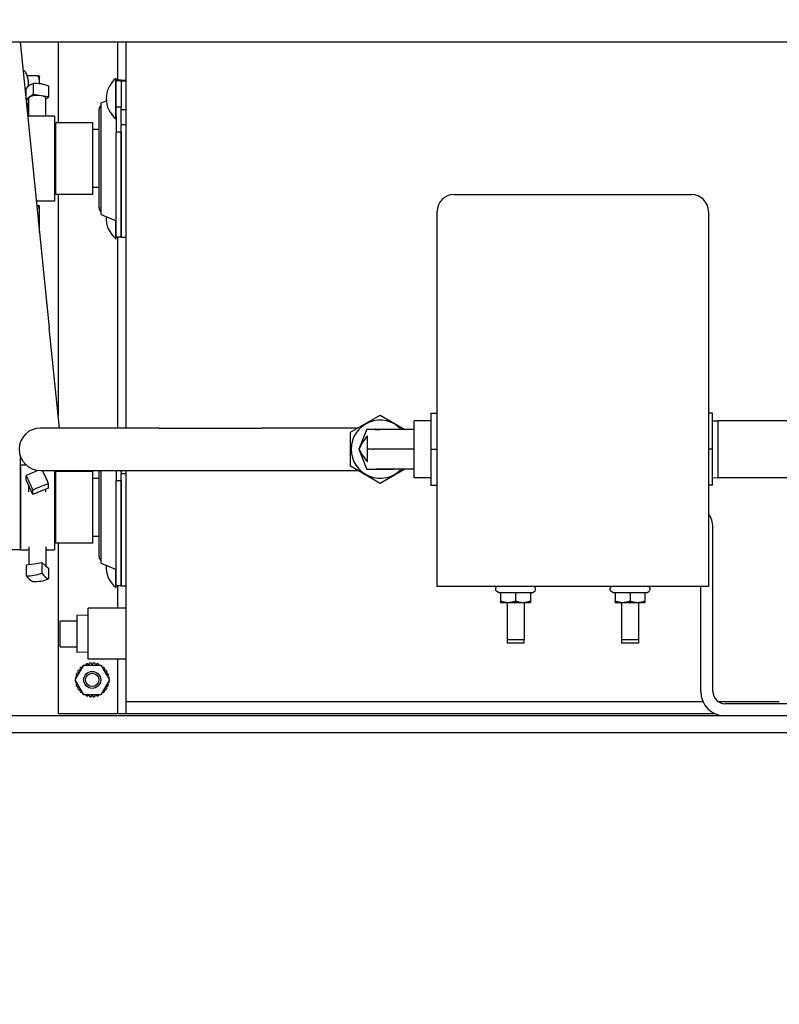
# Model space of a CAD drawing. Header units: inches. Extents: x 18 to 846, y -44 to 561.
# Tile 296 of 642: x 282 to 294, y 466 to 481. Entities that reach past the tile are written whole.
import ezdxf

# ---------------------------------------------------------------- set-up
doc = ezdxf.new("R2010")
doc.units = ezdxf.units.IN
doc.header["$LTSCALE"] = 24
doc.header["$MEASUREMENT"] = 0
doc.layers.add('Dimension (ANSI)', color=7, linetype='Continuous', lineweight=25)
doc.layers.add('Visible (ANSI)', color=7, linetype='Continuous', lineweight=30)
doc.styles.add('Note Text (ANSI)', font='tahoma.ttf')
doc.dimstyles.new('SB Fraction-16 (ANSI)', dxfattribs={"dimscale": 24, "dimtxt": 0.125, "dimasz": 0.098425, "dimexe": 0.125, "dimexo": 0.0625, "dimgap": 0.031496, "dimtad": 0, "dimtih": 1, "dimtoh": 1, "dimdec": 4, "dimrnd": 1e-08, "dimzin": 0, "dimdsep": 46, "dimlunit": 5, "dimtxsty": 'Note Text (ANSI)', "dimcen": 0.09, "dimdle": 0.393701, "dimclrd": 256, "dimclre": 256, "dimclrt": 256, "dimadec": 0, "dimazin": 3, "dimtfac": 0.96, "dimtofl": 0, "dimtmove": 0, "dimatfit": 3, "dimfxl": 1, "dimfrac": 2, "dimtolj": 1, "dimtzin": 12, "dimlwd": -1, "dimlwe": -1, "dimarcsym": 0})

# ---------------------------------------------------------------- blocks, each defined once
blk = doc.blocks.new('*D18')
at = {"layer": 'Defpoints', "color": 0, "transparency": 16777216}
for p in [(336.178, 524.056), (247.36, 404.056), (336.178, 404.056)]:
    blk.add_point(p, dxfattribs=at)
at = {"layer": 'Dimension (ANSI)', "transparency": 16777216}
for p, q in [((334.678, 524.056), (244.36, 524.056)), ((247.36, 521.694), (247.36, 466.375)), ((247.36, 406.419), (247.36, 461.738)), ((334.678, 404.056), (244.36, 404.056))]:
    blk.add_line(p, q, dxfattribs=at)
for points in [[(246.966, 521.694), (247.753, 521.694), (247.36, 524.056)], [(246.966, 406.419), (247.753, 406.419), (247.36, 404.056)]]:
    blk.add_solid(points, dxfattribs=at)
at = {"layer": 'Dimension (ANSI)', "transparency": 16777216, "insert": (244.292, 465.619), "char_height": 3, "attachment_point": 1, "style": 'Note Text (ANSI)'}
blk.add_mtext('\\A1;120', dxfattribs=at)

msp = doc.modelspace()

# ---------------------------------------------------------------- linework, layer by layer
at = {"layer": 'Visible (ANSI)'}
for p, q in [((280.95224, 480.24016), (294.77641, 480.24016)), ((282.39188, 480.24016), (282.82368, 476.02308)), ((282.95699, 479.04451), (282.95699, 480.24016)), ((283.83199, 479.67251), (283.83199, 480.24016)), ((283.95699, 474.54748), (283.95699, 480.24016)), ((282.50101, 479.74396), (282.47263, 479.79311)), ((282.49072, 479.74396), (282.65866, 479.74396)), ((282.68099, 479.72311), (282.67887, 479.72678)), ((282.68099, 479.633), (282.68099, 479.72311)), ((282.68099, 479.61992), (282.68099, 479.633)), ((283.80199, 479.10391), (283.80199, 479.69791)), ((283.80199, 479.69791), (283.80759, 479.69791)), ((283.80759, 479.14489), (283.80759, 479.69791)), ((283.88229, 479.67251), (283.80759, 479.67251)), ((283.88229, 479.66276), (283.80759, 479.66276)), ((283.88229, 479.66276), (283.88229, 479.67251)), ((283.88229, 479.67251), (283.95699, 479.67251)), ((283.88229, 479.67251), (283.88229, 479.66276)), ((283.88229, 479.66276), (283.95699, 479.66276)), ((283.88229, 479.66276), (283.88229, 479.27482)), ((282.48026, 479.39028), (282.48026, 479.55197)), ((282.59218, 479.46033), (282.59218, 479.62202)), ((282.81573, 479.42526), (282.81573, 479.58695)), ((282.53622, 479.42531), (282.48026, 479.39028)), ((282.48026, 479.39028), (282.52299, 479.38358)), ((282.52299, 479.14201), (282.52299, 479.40777)), ((282.59218, 479.46033), (282.53622, 479.42531)), ((282.70395, 479.4428), (282.59218, 479.46033)), ((282.81573, 479.42526), (282.70395, 479.4428)), ((282.77299, 479.39852), (282.81573, 479.42526)), ((282.77299, 479.14201), (282.77299, 479.40777)), ((283.58788, 479.33818), (283.66378, 479.37069)), ((282.49314, 479.25119), (282.52299, 479.25119)), ((282.51093, 479.21944), (282.49858, 479.19805)), ((282.50101, 479.20226), (282.52299, 479.20226)), ((283.55649, 477.79501), (283.55649, 479.23901)), ((283.58788, 477.69585), (283.58788, 479.33818)), ((283.88229, 479.27482), (283.80759, 479.27482)), ((283.88229, 479.03996), (283.88229, 479.27482)), ((283.88229, 479.24255), (283.95699, 479.24255)), ((282.89799, 479.14201), (282.50432, 479.14201)), ((282.89799, 479.14201), (282.89799, 477.89201)), ((283.80199, 479.10391), (283.80759, 479.10391)), ((283.80759, 479.14489), (283.80759, 478.90837)), ((282.91999, 477.98951), (282.91999, 479.04451)), ((283.46499, 479.04451), (282.91999, 479.04451)), ((283.46499, 477.98951), (283.46499, 479.04451)), ((283.55649, 478.94451), (283.46499, 478.94451)), ((283.88229, 478.90837), (283.80759, 478.90837)), ((283.80759, 477.36151), (283.80759, 478.90837)), ((283.88229, 479.03996), (283.88229, 479.0183)), ((283.88229, 477.36151), (283.88229, 479.0183)), ((283.88229, 479.0183), (283.95699, 479.0183)), ((283.88229, 478.90837), (283.88229, 477.36151)), ((282.91999, 478.82951), (282.89799, 478.82951)), ((282.91999, 478.20451), (282.89799, 478.20451)), ((283.55649, 478.08951), (283.46499, 478.08951)), ((282.89799, 477.89201), (282.63231, 477.89201)), ((283.46499, 477.98951), (282.91999, 477.98951)), ((282.95699, 474.72118), (282.95699, 477.98951)), ((288.78876, 477.98739), (292.28861, 477.98739)), ((282.63848, 477.83179), (282.65866, 477.83179)), ((282.68099, 477.81092), (282.67887, 477.8146)), ((282.68099, 477.72085), (282.68099, 477.81092)), ((282.68099, 477.47447), (282.68099, 477.72085)), ((283.58788, 477.69585), (283.80759, 477.60174)), ((283.80199, 477.33611), (283.80199, 477.60414)), ((288.53876, 472.39809), (288.53876, 477.73739)), ((292.53861, 477.73739), (292.53861, 472.39809)), ((282.68099, 477.41662), (282.68099, 477.47447)), ((283.80199, 477.33611), (283.80759, 477.33611)), ((283.80759, 477.33611), (283.80759, 477.36151)), ((283.88229, 477.36151), (283.80759, 477.36151)), ((283.83199, 474.54748), (283.83199, 477.36151)), ((283.88229, 477.36151), (283.95699, 477.36151)), ((282.97478, 474.54748), (282.82368, 476.02308)), ((287.26276, 474.4867), (287.69876, 474.73843)), ((287.69876, 474.73843), (288.06327, 474.52798)), ((288.44876, 474.76498), (288.53876, 474.76498)), ((288.44876, 474.76498), (288.44876, 474.23498)), ((292.59876, 474.76498), (292.53861, 474.76498)), ((292.59876, 474.23498), (292.59876, 474.76498)), ((288.19876, 473.81498), (288.19876, 474.65498)), ((288.44876, 474.65498), (288.19876, 474.65498)), ((292.59876, 474.65254), (292.67658, 474.65498)), ((292.67658, 474.65498), (292.67658, 473.81498)), ((306.74443, 474.65498), (292.67658, 474.65498)), ((284.44264, 474.54748), (282.69264, 474.54748)), ((284.44264, 474.54748), (285.94877, 474.54748)), ((287.36803, 474.54748), (285.94877, 474.54748)), ((287.26276, 473.98325), (287.26276, 474.4867)), ((287.50576, 474.53248), (287.38602, 474.23562)), ((287.50576, 474.53248), (287.63643, 474.53248)), ((287.51126, 474.2386), (287.51126, 474.43114)), ((287.62737, 474.52798), (287.69855, 474.52798)), ((287.63643, 474.53248), (287.89222, 474.53248)), ((288.19876, 474.52798), (287.69855, 474.52798)), ((287.89222, 474.53248), (287.89403, 474.52798)), ((282.39799, 473.97794), (282.39799, 474.13088)), ((287.38576, 474.23498), (287.38602, 474.23562)), ((287.38576, 474.23498), (287.50576, 473.93698)), ((287.51126, 474.04873), (287.51126, 474.2386)), ((288.19876, 474.23498), (287.59705, 474.23498)), ((288.44876, 474.23498), (288.53876, 474.23498)), ((288.44876, 474.23498), (288.44876, 473.70498)), ((292.59876, 474.23498), (292.53861, 474.23498)), ((292.59876, 473.70498), (292.59876, 474.23498)), ((282.39799, 474.00301), (282.48324, 474.00301)), ((282.39799, 472.75301), (282.39799, 473.97794)), ((282.39799, 473.97559), (282.39799, 472.75301)), ((287.69876, 473.73153), (287.26276, 473.98325)), ((282.48361, 473.78353), (282.48361, 473.84616)), ((282.69264, 473.92248), (284.44264, 473.92248)), ((282.89799, 473.92248), (282.89799, 472.75301)), ((282.91999, 472.85051), (282.91999, 473.90551)), ((283.46499, 473.90551), (282.91999, 473.90551)), ((282.95699, 473.90551), (282.95699, 473.92248)), ((283.46499, 472.85051), (283.46499, 473.90551)), ((283.55649, 472.65601), (283.55649, 473.92248)), ((283.58788, 472.55685), (283.58788, 473.92248)), ((283.80759, 473.92248), (283.80759, 473.76937)), ((283.88229, 473.90096), (283.88229, 473.92248)), ((283.88229, 473.90096), (283.88229, 473.8793)), ((283.88229, 472.22251), (283.88229, 473.8793)), ((283.88229, 473.8793), (283.95699, 473.8793)), ((283.95699, 470.51601), (283.95699, 473.92248)), ((284.44264, 473.92248), (285.94877, 473.92248)), ((285.94877, 473.92248), (287.36803, 473.92248)), ((287.65121, 473.93698), (287.50576, 473.93698)), ((287.71503, 473.94198), (287.64071, 473.94198)), ((287.89222, 473.93698), (287.65121, 473.93698)), ((288.06327, 473.94198), (287.69876, 473.73153)), ((288.19876, 473.94198), (287.71503, 473.94198)), ((287.89423, 473.94198), (287.89222, 473.93698)), ((282.53329, 473.67687), (282.48361, 473.78353)), ((282.52299, 473.60793), (282.52299, 473.69898)), ((282.81238, 473.6626), (282.81238, 473.72524)), ((282.91999, 473.69051), (282.89799, 473.69051)), ((283.55649, 473.80551), (283.46499, 473.80551)), ((283.88229, 473.76937), (283.80759, 473.76937)), ((283.80759, 472.22251), (283.80759, 473.76937)), ((283.88229, 473.76937), (283.88229, 472.22251)), ((288.44876, 473.81498), (288.19876, 473.81498)), ((288.44876, 473.70498), (288.53876, 473.70498)), ((292.59876, 473.70498), (292.53861, 473.70498)), ((292.59876, 473.81741), (292.67658, 473.81498)), ((306.74443, 473.81498), (292.67658, 473.81498)), ((282.58297, 473.57021), (282.53329, 473.67687)), ((282.58297, 473.57021), (282.58297, 473.63284)), ((282.69767, 473.61641), (282.58297, 473.57021)), ((282.81238, 473.6626), (282.69767, 473.61641)), ((282.77299, 473.60793), (282.77299, 473.64674)), ((282.91999, 473.06551), (282.89799, 473.06551)), ((292.60458, 470.66501), (292.60458, 473.08079)), ((283.46499, 472.85051), (282.91999, 472.85051)), ((282.95699, 470.33671), (282.95699, 472.85051)), ((283.55649, 472.95051), (283.46499, 472.95051)), ((282.39799, 472.75301), (282.14799, 472.75301)), ((282.39799, 472.75301), (282.52299, 472.75301)), ((282.52299, 472.79684), (282.52299, 472.53598)), ((282.77299, 472.79684), (282.77299, 472.51531)), ((282.77299, 472.75301), (282.89799, 472.75301)), ((282.48361, 472.5297), (282.59831, 472.54798)), ((282.48361, 472.5297), (282.48361, 472.37138)), ((282.59831, 472.54798), (282.71301, 472.56626)), ((282.71301, 472.56626), (282.71301, 472.40793)), ((282.71301, 472.56626), (282.7627, 472.52406)), ((282.7627, 472.52406), (282.81238, 472.48187)), ((283.58788, 472.55685), (283.80759, 472.46274)), ((282.81238, 472.48187), (282.81238, 472.32354)), ((283.80199, 472.19711), (283.80199, 472.46514)), ((288.53876, 472.21449), (288.53876, 472.39809)), ((292.53861, 472.39809), (292.53861, 472.21449)), ((283.80199, 472.19711), (283.80759, 472.19711)), ((283.80759, 472.19711), (283.80759, 472.22251)), ((283.88229, 472.22251), (283.80759, 472.22251)), ((283.83199, 471.89101), (283.83199, 472.22251)), ((283.88229, 472.22251), (283.95699, 472.22251)), ((292.53861, 472.21449), (288.53876, 472.21449)), ((289.44213, 472.12592), (289.41801, 472.13985)), ((289.44213, 472.12592), (289.47601, 472.12592)), ((289.47601, 472.12592), (289.47601, 471.99805)), ((289.47601, 472.12592), (289.69501, 472.12592)), ((289.69501, 472.12592), (289.69501, 471.99805)), ((289.69501, 472.12592), (289.91401, 472.12592)), ((289.91401, 472.12592), (289.91401, 471.99805)), ((289.91401, 472.12592), (289.94789, 472.12592)), ((289.94789, 472.12592), (289.97201, 472.13985)), ((291.13013, 472.12592), (291.10601, 472.13985)), ((291.13013, 472.12592), (291.16401, 472.12592)), ((291.16401, 472.12592), (291.16401, 471.99805)), ((291.16401, 472.12592), (291.38301, 472.12592)), ((291.38301, 472.12592), (291.38301, 471.99805)), ((291.38301, 472.12592), (291.60201, 472.12592)), ((291.60201, 472.12592), (291.60201, 471.99805)), ((291.60201, 472.12592), (291.63589, 472.12592)), ((291.63589, 472.12592), (291.66001, 472.13985)), ((292.42528, 470.66501), (292.42528, 472.21449)), ((289.47601, 471.97849), (289.58551, 471.97849)), ((289.56969, 471.97849), (289.56969, 471.37948)), ((289.57001, 471.97849), (289.57001, 471.42598)), ((289.58551, 471.97849), (289.80451, 471.97849)), ((289.80451, 471.97849), (289.91401, 471.97849)), ((289.82001, 471.97849), (289.82001, 471.42598)), ((291.16401, 471.97849), (291.27351, 471.97849)), ((291.25769, 471.97849), (291.25769, 471.37948)), ((291.25801, 471.97849), (291.25801, 471.42598)), ((291.27351, 471.97849), (291.49251, 471.97849)), ((291.49251, 471.97849), (291.60201, 471.97849)), ((291.50801, 471.97849), (291.50801, 471.42598)), ((283.39399, 471.14101), (283.39399, 471.89101)), ((283.95699, 471.89101), (283.39399, 471.89101)), ((282.98499, 471.70601), (283.23499, 471.70601)), ((282.98499, 471.32601), (282.98499, 471.70601)), ((283.23499, 471.24135), (283.23499, 471.79068)), ((283.39399, 471.78571), (283.23499, 471.79068)), ((289.81969, 471.37948), (289.56969, 471.37948)), ((289.82001, 471.42598), (289.57001, 471.42598)), ((289.81969, 471.42598), (289.81969, 471.37948)), ((291.50769, 471.37948), (291.25769, 471.37948)), ((291.50801, 471.42598), (291.25801, 471.42598)), ((291.50769, 471.42598), (291.50769, 471.37948)), ((282.98499, 471.32601), (283.23499, 471.32601)), ((283.39399, 471.24632), (283.23499, 471.24135)), ((283.40651, 471.05546), (283.38684, 471.07667)), ((283.95699, 471.14101), (283.39399, 471.14101)), ((283.41609, 471.08334), (283.40749, 471.05546)), ((283.45699, 471.06028), (283.44199, 471.08626)), ((283.47199, 471.08626), (283.45699, 471.06028)), ((283.5065, 471.05546), (283.4979, 471.08334)), ((283.52715, 471.07667), (283.50747, 471.05546)), ((283.83199, 470.33671), (283.83199, 471.14101)), ((283.2044, 470.83671), (283.3307, 471.05546)), ((283.25556, 470.93372), (283.22565, 470.93147)), ((283.23866, 470.9585), (283.25556, 470.93372)), ((283.2822, 470.97611), (283.25253, 470.98058)), ((283.27124, 471.00403), (283.2822, 470.97611)), ((283.30759, 471.01544), (283.28967, 471.02247)), ((283.31313, 471.04117), (283.31506, 471.02837)), ((283.3307, 471.05546), (283.58329, 471.05546)), ((283.36223, 471.06806), (283.36129, 471.05546)), ((283.5527, 471.05546), (283.55175, 471.06806)), ((283.58329, 471.05546), (283.70958, 470.83671)), ((283.59893, 471.02837), (283.60086, 471.04117)), ((283.62431, 471.02247), (283.6064, 471.01544)), ((283.63179, 470.97611), (283.64275, 471.00403)), ((283.66145, 470.98058), (283.63179, 470.97611)), ((283.65842, 470.93372), (283.67532, 470.9585)), ((283.68834, 470.93147), (283.65842, 470.93372)), ((283.3307, 470.61796), (283.2044, 470.83671)), ((283.20744, 470.85171), (283.21166, 470.84928)), ((283.21166, 470.82415), (283.20744, 470.82171)), ((283.23184, 470.88425), (283.21036, 470.87762)), ((283.21036, 470.79581), (283.23184, 470.78918)), ((283.21704, 470.90687), (283.23518, 470.89003)), ((283.23518, 470.7834), (283.21704, 470.76656)), ((283.70958, 470.83671), (283.58329, 470.61796)), ((283.6788, 470.89003), (283.69695, 470.90687)), ((283.69695, 470.76656), (283.6788, 470.7834)), ((283.70362, 470.87762), (283.68214, 470.88425)), ((283.68214, 470.78918), (283.70362, 470.79581)), ((283.70233, 470.84928), (283.70654, 470.85171)), ((283.70654, 470.82171), (283.70233, 470.82415)), ((283.22565, 470.74195), (283.25556, 470.73971)), ((283.25556, 470.73971), (283.23866, 470.71492)), ((283.25253, 470.69285), (283.2822, 470.69732)), ((283.2822, 470.69732), (283.27124, 470.66939)), ((283.28967, 470.65096), (283.30759, 470.65799)), ((283.31506, 470.64505), (283.31313, 470.63225)), ((283.60086, 470.63225), (283.59893, 470.64505)), ((283.6064, 470.65799), (283.62431, 470.65096)), ((283.63179, 470.69732), (283.66145, 470.69285)), ((283.64275, 470.66939), (283.63179, 470.69732)), ((283.65842, 470.73971), (283.68834, 470.74195)), ((283.67532, 470.71492), (283.65842, 470.73971)), ((283.58329, 470.61796), (283.3307, 470.61796)), ((283.36129, 470.61796), (283.36223, 470.60537)), ((283.38684, 470.59676), (283.40651, 470.61796)), ((283.40749, 470.61796), (283.41609, 470.59008)), ((283.44199, 470.58716), (283.45699, 470.61314)), ((283.45699, 470.61314), (283.47199, 470.58716)), ((283.4979, 470.59008), (283.5065, 470.61796)), ((283.50747, 470.61796), (283.52715, 470.59676)), ((283.55175, 470.60537), (283.5527, 470.61796)), ((283.95699, 470.51601), (292.4577, 470.51601)), ((283.95699, 470.33671), (283.95699, 470.51601)), ((283.95699, 470.51601), (292.4577, 470.51601)), ((292.68413, 470.51601), (293.5831, 470.51601)), ((292.68413, 470.51601), (293.5831, 470.51601)), ((294.6711, 470.48571), (292.78388, 470.48571)), ((297.20699, 470.30641), (277.53052, 470.30641)), ((283.83199, 470.33671), (282.95699, 470.33671)), ((283.95699, 470.33671), (283.83199, 470.33671)), ((292.6396, 470.33671), (283.95699, 470.33671)), ((297.20699, 470.05641), (277.05543, 470.05641)), ((297.20699, 470.05641), (277.05543, 470.05641))]:
    msp.add_line(p, q, dxfattribs=at)
for radius in [0.125, 0.09794]:
    msp.add_circle((283.45599, 470.83631), radius, dxfattribs=at)
for centre, radius, start, end in [((282.43799, 479.77311), 0.04, 30, 93.413709), ((284.04869, 479.40091), 0.3861, 129.715137, 230.284863), ((283.62149, 479.23901), 0.065, 121.136519, 180), ((288.78876, 477.73739), 0.25, 90, 180), ((292.28861, 477.73739), 0.25, 0, 90), ((283.62149, 477.79501), 0.065, 180, 238.863481), ((284.04869, 477.63311), 0.3861, 175.509815, 230.284863), ((287.69876, 474.23498), 0.4275, 43.265509, 316.734492), ((282.69264, 474.23498), 0.3125, 90, 270), ((292.24598, 473.08079), 0.3586, 0, 35.309239), ((283.62149, 472.65601), 0.065, 180, 238.863481), ((284.04869, 472.49411), 0.3861, 175.509815, 230.284863), ((289.43801, 472.17449), 0.04, 90, 240), ((289.95201, 472.17449), 0.04, 300, 90), ((291.12601, 472.17449), 0.04, 90, 240), ((291.64001, 472.17449), 0.04, 300, 90), ((283.45699, 470.83671), 0.25, 106.296956, 112.274473), ((283.45699, 470.83671), 0.25, 93.439813, 99.41733), ((283.45699, 470.83671), 0.25, 80.58267, 86.560187), ((283.45699, 470.83671), 0.25, 67.725527, 73.703044), ((283.45699, 470.83671), 0.25, 157.725527, 163.703044), ((283.45699, 470.83671), 0.25, 144.868384, 150.845902), ((283.45699, 470.83671), 0.25, 132.011241, 137.988759), ((283.45699, 470.83671), 0.25, 121.044976, 125.131616), ((283.45699, 470.83671), 0.25, 54.868384, 58.955024), ((283.45699, 470.83671), 0.25, 42.011241, 47.988759), ((283.45699, 470.83671), 0.25, 29.154098, 35.131616), ((283.45699, 470.83671), 0.25, 16.296956, 22.274473), ((283.45699, 470.83671), 0.25, 170.58267, 176.560187), ((283.45699, 470.83671), 0.25, 183.439813, 189.41733), ((283.45699, 470.83671), 0.25, 3.439813, 9.41733), ((283.45699, 470.83671), 0.25, 350.58267, 356.560187), ((283.45699, 470.83671), 0.25, 196.296956, 202.274473), ((283.45699, 470.83671), 0.25, 209.154098, 215.131616), ((283.45699, 470.83671), 0.25, 222.011241, 227.988759), ((283.45699, 470.83671), 0.25, 312.011241, 317.988759), ((283.45699, 470.83671), 0.25, 324.868384, 330.845902), ((283.45699, 470.83671), 0.25, 337.725527, 343.703044), ((292.78388, 470.66501), 0.3586, 180, 270), ((292.78388, 470.66501), 0.1793, 180, 270), ((283.45699, 470.83671), 0.25, 234.868384, 238.955024), ((283.45699, 470.83671), 0.25, 247.725527, 253.703044), ((283.45699, 470.83671), 0.25, 260.58267, 266.560187), ((283.45699, 470.83671), 0.25, 273.439813, 279.41733), ((283.45699, 470.83671), 0.25, 286.296956, 292.274473), ((283.45699, 470.83671), 0.25, 301.044976, 305.131616)]:
    msp.add_arc(centre, radius, start, end, dxfattribs=at)
for centre, major_axis, ratio, start_param, end_param in [((282.53622, 479.02266), (0.09411, 0.59993), 0.42512135, 0.14618126, 0.5608248), ((282.70395, 479.04015), (-0.32218, 0.51475), 0.84916796, 5.44068658, 5.85533012), ((282.64799, 479.40777), (-0.125, 0), 0.31334585, 5.81903157, 6.28318531), ((282.64799, 479.40777), (0.125, 0), 0.31334585, 1.10664259, 2.67743892), ((282.64799, 479.40777), (0.125, 0), 0.31334585, 0, 1.10664259), ((287.57319, 474.10617), (0.17593, 0.43616), 0.472029, 0.93781707, 1.45920714), ((287.57319, 474.10617), (0.17593, 0.43616), 0.472029, 0.47140791, 0.50566241), ((287.5784, 474.40178), (0.19068, -0.47352), 0.47211509, 4.87283241, 5.34646656), ((287.54852, 474.47598), (-0.22755, 0.15368), 0.81583737, 2.19805475, 2.26225877), ((282.59831, 473.67375), (0.55048, 0.25641), 0.3375596, 1.28949116, 1.62216524), ((282.53329, 473.5209), (-0.22687, 0.5633), 0.14620474, 4.8532884, 5.26793194), ((282.7627, 473.61329), (0.22687, -0.5633), 0.14620474, 1.71169575, 2.09187487), ((287.5784, 474.40178), (0.19068, -0.47352), 0.47211509, 5.79067272, 5.82741084), ((282.69767, 473.46043), (-0.55048, -0.25641), 0.3375596, 4.34911435, 4.76375789), ((282.59831, 472.94225), (0.39311, 0.46286), 0.8532826, 3.7173444, 4.13198795), ((282.7627, 472.91833), (0.09555, -0.5997), 0.36957609, 5.66882596, 6.0834695), ((282.53329, 472.88178), (0.09555, -0.5997), 0.36957609, 5.66882596, 6.0834695), ((282.69767, 472.85786), (-0.39311, -0.46286), 0.8532826, 0.57575175, 0.99039529)]:
    msp.add_ellipse(centre, major_axis=major_axis, ratio=ratio, start_param=start_param, end_param=end_param, dxfattribs=at)
for points, weights in [([(282.49072, 479.74396), (282.52352, 479.65661), (282.50724, 479.57792)], [1.18474185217, 1.32441802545, 1.25120231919]), ([(282.65866, 479.74396), (282.67423, 479.73481), (282.67887, 479.72678)], [1, 1.02616753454, 1.01625325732]), ([(282.68099, 479.633), (282.68099, 479.68449), (282.65866, 479.74396)], [1, 1.0379548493, 1]), ([(282.68066, 479.61996), (282.68099, 479.62649), (282.68099, 479.633)], [1.00815275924, 1.00464479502, 1]), ([(282.51304, 479.38514), (282.51281, 479.3254), (282.49253, 479.25717)], [1.27636936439, 1.27534930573, 1.19167589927]), ([(282.4933, 479.24964), (282.51915, 479.23368), (282.51093, 479.21944)], [1.19465698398, 1.30395323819, 1.26708031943]), ([(282.65866, 477.83179), (282.67423, 477.82264), (282.67887, 477.8146)], [1, 1.02615294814, 1.01626429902]), ([(282.68099, 477.72085), (282.68099, 477.77233), (282.65866, 477.83179)], [1, 1.0379548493, 1]), ([(282.66065, 477.61529), (282.68099, 477.67154), (282.68099, 477.72085)], [1.00319167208, 1.03628559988, 1]), ([(282.68099, 477.47447), (282.68099, 477.53197), (282.66254, 477.59682)], [1, 1.03460727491, 1.00610464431]), ([(282.67904, 477.43572), (282.68099, 477.45523), (282.68099, 477.47447)], [1.01588979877, 1.01132267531, 1]), ([(289.47601, 471.99805), (289.53469, 471.97849), (289.58551, 471.97849)], [1, 1.0379548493, 1]), ([(289.47601, 471.97849), (289.47601, 471.97849), (289.47601, 471.99805)], [1, 1.0379548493, 1]), ([(289.58551, 471.97849), (289.63633, 471.97849), (289.69501, 471.99805)], [1, 1.0379548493, 1]), ([(289.69501, 471.99805), (289.75369, 471.97849), (289.80451, 471.97849)], [1, 1.0379548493, 1]), ([(289.80451, 471.97849), (289.85533, 471.97849), (289.91401, 471.99805)], [1, 1.0379548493, 1]), ([(289.91401, 471.99805), (289.91401, 471.97849), (289.91401, 471.97849)], [1, 1.0379548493, 1]), ([(291.16401, 471.99805), (291.22269, 471.97849), (291.27351, 471.97849)], [1, 1.0379548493, 1]), ([(291.16401, 471.97849), (291.16401, 471.97849), (291.16401, 471.99805)], [1, 1.0379548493, 1]), ([(291.27351, 471.97849), (291.32433, 471.97849), (291.38301, 471.99805)], [1, 1.0379548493, 1]), ([(291.38301, 471.99805), (291.44169, 471.97849), (291.49251, 471.97849)], [1, 1.0379548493, 1]), ([(291.49251, 471.97849), (291.54333, 471.97849), (291.60201, 471.99805)], [1, 1.0379548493, 1]), ([(291.60201, 471.99805), (291.60201, 471.97849), (291.60201, 471.97849)], [1, 1.0379548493, 1])]:
    msp.add_rational_spline(points, weights, degree=2, dxfattribs=at)
for points, knots in [([(287.38818, 474.23727), (287.38743, 474.23698), (287.38688, 474.23666), (287.3865, 474.2363), (287.38628, 474.23609), (287.38612, 474.23586), (287.38602, 474.23562)], [3.419892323, 3.419892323, 3.419892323, 3.419892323, 3.4622615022, 3.4622615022, 3.4622615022, 3.4876554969, 3.4876554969, 3.4876554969, 3.4876554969]), ([(287.58057, 474.23547), (287.57147, 474.23602), (287.56236, 474.2365), (287.53889, 474.23762), (287.52472, 474.23817), (287.51126, 474.2386)], [-1.171961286, -1.171961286, -1.171961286, -1.171961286, -1.106045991, -1.106045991, -0.999925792, -0.999925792, -0.999925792, -0.999925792])]:
    msp.add_open_spline(points, degree=3, knots=knots, dxfattribs=at)

# ---------------------------------------------------------------- dimensions: what is measured, and where the dimension line sits
at = {"layer": 'Dimension (ANSI)'}
dim = msp.add_linear_dim(base=(247.35953, 404.0563), p1=(336.17843, 524.0563), p2=(336.17843, 404.0563), angle=90, dimstyle='SB Fraction-16 (ANSI)', override={"dimgap": 0.031496, "dimdec": 4, "dimtol": 0, "dimlim": 0, "dimtp": 0, "dimtm": 0, "dimtdec": 2, "dimatfit": 1}, dxfattribs=at)
dim.commit()
dim.dimension.update_dxf_attribs({"geometry": '*D18', "text_midpoint": (247.35953, 464.0563), "dimtype": 160})

doc.saveas('drawing.dxf')
